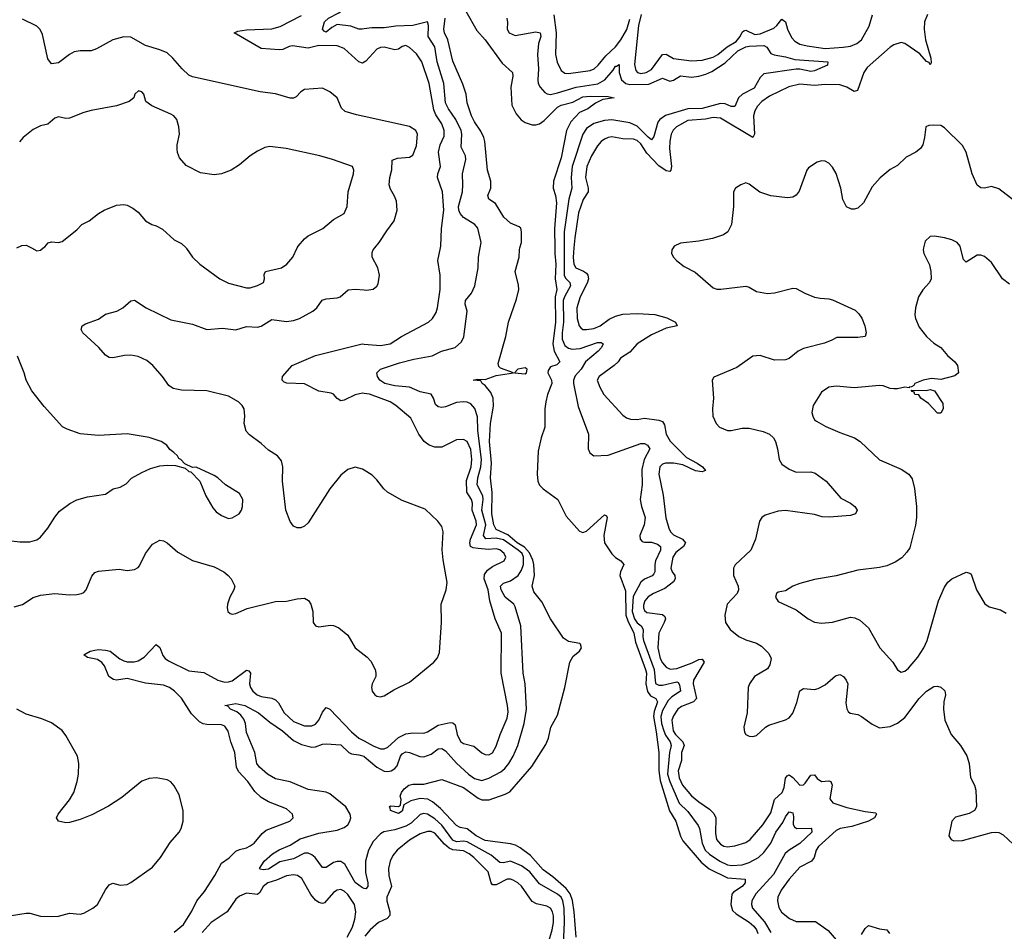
# Model space of a CAD drawing. Header units: inches. Extents: x 1934316 to 2140091, y 524953 to 667329.
# Tile 311 of 384: x 2058095 to 2063540, y 646222 to 651262. Entities that reach past the tile are written whole.
import ezdxf

# ---------------------------------------------------------------- set-up
doc = ezdxf.new("R2010")
doc.units = ezdxf.units.IN
doc.header["$MEASUREMENT"] = 0
for name, color, linetype in [('C0654', 7, 'Continuous'), ('C0655', 7, 'Continuous'), ('C0664', 7, 'Continuous'), ('C0665', 7, 'Continuous')]:
    doc.layers.add(name, color=color, linetype=linetype)

msp = doc.modelspace()

# ---------------------------------------------------------------- linework, layer by layer
at = {"layer": 'C0654', "color": 5}
for points, elevation in [([(2058160.1, 650000), (2058190, 649984.4), (2058210, 649988.8), (2058224.9, 650000)], 340), ([(2059015.9, 650000), (2059018, 649998), (2059051.3, 649950), (2059091, 649910), (2059201, 649830), (2059250, 649805.5), (2059350, 649779.3), (2059370, 649780.5), (2059410, 649792.4), (2059442.7, 649810), (2059449.5, 649830), (2059447.5, 649852.5), (2059454, 649870), (2059542, 649890), (2059572.7, 649910), (2059606, 649950), (2059630.3, 650000)], 340), ([(2060000, 648771.3), (2059990, 648777.4), (2059950, 648788.2), (2059910, 648775.8), (2059870, 648744), (2059810, 648667.8), (2059690, 648480.5), (2059670, 648461.6), (2059650, 648453.3), (2059630, 648453.3), (2059610, 648462.4), (2059590, 648487), (2059565.8, 648550), (2059548.2, 648710), (2059550.8, 648790.8), (2059542.8, 648822.8), (2059520.7, 648850), (2059470, 648881.6), (2059430, 648919), (2059366.4, 648966.4), (2059347.9, 648987.9), (2059336.9, 649030), (2059340.5, 649070), (2059335.6, 649110), (2059326, 649130), (2059305.7, 649150), (2059250, 649180.2), (2059130, 649210.5), (2058990, 649214.8), (2058943.6, 649223.6), (2058920, 649240), (2058884.6, 649290), (2058831.6, 649350), (2058797.3, 649377.3), (2058750, 649399.5), (2058710, 649407.5), (2058674.8, 649405.2), (2058610, 649392), (2058590, 649395.1), (2058570, 649407.8), (2058532.6, 649450), (2058444.2, 649530), (2058434.7, 649550), (2058440.7, 649570), (2058458.6, 649581.4), (2058530, 649605.8), (2058570, 649633.2), (2058631.6, 649650), (2058664.7, 649670), (2058710, 649707.3), (2058730, 649711), (2058794.4, 649670), (2058930, 649603.2), (2059050, 649578.2), (2059130, 649550.2), (2059216.7, 649556.7), (2059290, 649547), (2059350, 649566.7), (2059410, 649562), (2059430, 649568.3), (2059490, 649604.6), (2059570, 649593.6), (2059610, 649599.4), (2059642.4, 649610), (2059716.9, 649650), (2059737.7, 649670), (2059768.2, 649711.8), (2059790, 649718), (2059850, 649723.7), (2059867.8, 649730), (2059911.9, 649768.1), (2059950, 649772.6), (2060000, 649767.8)], 320), ([(2060000, 649196.3), (2059990, 649198), (2059950, 649188), (2059890, 649159), (2059870, 649154.5), (2059850, 649167.6), (2059831.1, 649191.1), (2059817.1, 649197.1), (2059750, 649208), (2059670, 649248.1), (2059572.1, 649252.1), (2059558, 649258), (2059547.3, 649270), (2059547.6, 649290), (2059601.4, 649350), (2059730, 649405.6), (2059989.5, 649469.5), (2060000, 649468.6)], 280), ([(2058050, 648381), (2058095.3, 648375.3), (2058150, 648374.8), (2058190, 648386.8), (2058210, 648401), (2058249.6, 648450.4), (2058288.2, 648511.8), (2058315.8, 648544.2), (2058372.2, 648587.8), (2058410, 648607), (2058470, 648624.9), (2058570, 648638.8), (2058612.1, 648667.9), (2058650, 648678), (2058684.2, 648695.8), (2058713, 648727), (2058770, 648759.1), (2058818.9, 648781.1), (2058870, 648794.8), (2058910, 648798.8), (2058956.9, 648796.9), (2059010, 648782), (2059030, 648764.7), (2059042, 648762), (2059090.9, 648710.9), (2059124.9, 648630), (2059163.4, 648563.4), (2059181.7, 648541.7), (2059210, 648520.7), (2059250, 648504), (2059270, 648507.3), (2059309.2, 648530), (2059321.6, 648550), (2059327.6, 648570), (2059329.5, 648610), (2059310, 648642.7), (2059233.2, 648690), (2059190, 648729.2), (2059170, 648741.2), (2059070, 648788), (2059050, 648786), (2059007.3, 648807.3), (2058986, 648830), (2058975.3, 648835.3), (2058968, 648850), (2058948, 648870), (2058925.6, 648885.6), (2058908, 648910), (2058878, 648930), (2058810, 648952.3), (2058690, 648972.7), (2058530, 648962.7), (2058430, 648972.3), (2058357.5, 648997.5), (2058332, 649012), (2058230, 649124), (2058162.7, 649210), (2058129.7, 649269.7), (2058118.7, 649310), (2058082.5, 649402.5)], 340), ([(2058064.5, 648015.5), (2058110, 648029.1), (2058170, 648068.2), (2058210, 648080.2), (2058290, 648090.2), (2058370, 648082.3), (2058410, 648083.6), (2058437.2, 648090), (2058450, 648095.3), (2058462.6, 648110), (2058493.8, 648186.2), (2058510, 648205.7), (2058530, 648213.4), (2058644.5, 648224.5), (2058690, 648216.3), (2058730, 648221.6), (2058750, 648233), (2058757.2, 648242.8), (2058790, 648310.4), (2058830, 648362), (2058870, 648383.7), (2058890, 648380.3), (2058910, 648370.3), (2058970, 648317.8), (2059050, 648272.8), (2059170, 648238), (2059223, 648210), (2059248.2, 648190), (2059264.4, 648170), (2059283.8, 648130), (2059279.3, 648110), (2059257.1, 648070), (2059244.9, 648030), (2059242.8, 648010), (2059246.8, 647990), (2059258.8, 647978.8), (2059270, 647974.8), (2059290, 647979.1), (2059352.7, 648007.3), (2059510, 648046), (2059570, 648047.9), (2059630, 648060.7), (2059670, 648063.1), (2059691.3, 648051.3), (2059704.6, 648030), (2059715.3, 647990), (2059717.1, 647930), (2059730, 647910.7), (2059750, 647905.3), (2059813.9, 647913.9), (2059830, 647912.3), (2059859.8, 647899.8), (2059910, 647858.7), (2059950, 647789), (2060000, 647750)], 320), ([(2058950, 646216.6), (2059000.5, 646259.5), (2059046.7, 646333.3), (2059074.8, 646390), (2059117.4, 646442.6), (2059173.5, 646530), (2059210, 646598), (2059252.5, 646627.5), (2059290, 646665.6), (2059310, 646674.8), (2059350, 646683.5), (2059370, 646694.5), (2059390.8, 646710), (2059436.6, 646763.4), (2059458.3, 646781.7), (2059589.4, 646830), (2059607.3, 646850), (2059603.6, 646870), (2059570, 646898.3), (2059470, 646937.6), (2059430, 646961), (2059395, 646995), (2059357, 647050), (2059304.6, 647104.6), (2059293.5, 647130), (2059285.2, 647210), (2059263.2, 647270), (2059248.1, 647328.1), (2059230, 647356.2), (2059210, 647363.2), (2059130, 647365.8), (2059110, 647369.4), (2059090, 647379.5), (2059044.6, 647424.6), (2058990, 647510.8), (2058951.6, 647550), (2058923.5, 647570), (2058890, 647582.9), (2058790, 647594.7), (2058690, 647620.4), (2058630.9, 647610.9), (2058614, 647614), (2058587.6, 647630), (2058564.4, 647690), (2058549, 647709), (2058524.7, 647724.7), (2058470, 647736), (2058450, 647750.5), (2058484, 647770), (2058510, 647776.9), (2058530, 647780.3), (2058570, 647777.2), (2058594.9, 647770), (2058648.7, 647728.7), (2058670, 647717.5), (2058690, 647712.2), (2058727.4, 647712.6), (2058750, 647717.9), (2058782.5, 647737.5), (2058850, 647807.1), (2058870, 647792), (2058886.1, 647746.1), (2058899.7, 647730), (2058917.9, 647717.9), (2059030, 647662.6), (2059112.9, 647652.9), (2059190, 647610.5), (2059230, 647600.1), (2059250, 647600.4), (2059270, 647607.6), (2059350, 647666.3), (2059363, 647663), (2059371.1, 647650), (2059366.5, 647590), (2059371.6, 647570), (2059384, 647550), (2059407.9, 647530), (2059430, 647519.4), (2059490, 647511.8), (2059510, 647501), (2059525.7, 647485.7), (2059557.5, 647430), (2059610, 647381.5), (2059670, 647358.4), (2059710, 647358.1), (2059730, 647367.5), (2059750, 647389.3), (2059770, 647434), (2059790, 647459), (2059810, 647449.3), (2059930, 647324.8), (2059970, 647290.7), (2060000, 647274.2)], 280), ([(2058050, 646309), (2058130, 646322.8), (2058150, 646322), (2058210, 646305.5), (2058270, 646303.6), (2058310, 646305.5), (2058370, 646322.8), (2058430, 646317.3), (2058450, 646322.4), (2058498.7, 646350), (2058524.4, 646370), (2058568.6, 646451.4), (2058590, 646479.5), (2058610, 646488.8), (2058650, 646476.5), (2058690, 646481.5), (2058710, 646491.3), (2058830, 646576.9), (2058874, 646630), (2058926.5, 646713.5), (2058976.4, 646770), (2058988.6, 646790), (2058999.3, 646830), (2058999.8, 646890), (2058976.4, 646976.4), (2058950, 647025.6), (2058930, 647047.6), (2058910, 647059.7), (2058848.7, 647071.3), (2058810, 647066), (2058770, 647051.3), (2058659.1, 646960.9), (2058586.6, 646913.4), (2058494, 646866), (2058430, 646840.4), (2058370, 646823.5), (2058350, 646822), (2058309, 646830), (2058298, 646850), (2058307.6, 646870), (2058370, 646948.4), (2058394.5, 646990), (2058413.1, 647050), (2058420.3, 647090), (2058422.4, 647150), (2058414, 647190), (2058350, 647305.1), (2058330, 647331.5), (2058270, 647374.7), (2058216.4, 647396.4), (2058130, 647422.7), (2058079.6, 647450)], 320), ([(2060000, 646458.8), (2059990, 646461.6), (2059950, 646491.1), (2059892.4, 646592.4), (2059870, 646608.6), (2059850, 646608.7), (2059830, 646601.6), (2059790, 646574.2), (2059770, 646574.8), (2059728.3, 646630), (2059710, 646645.4), (2059690, 646654.3), (2059670, 646654.3), (2059610, 646622.3), (2059534, 646606), (2059470, 646565.3), (2059441.5, 646561.5), (2059424.8, 646564.8), (2059420.5, 646570), (2059446, 646610), (2059493.1, 646650), (2059530, 646672.5), (2059590, 646697.7), (2059645.9, 646734.1), (2059750, 646764.1), (2059850, 646780.5), (2059890, 646796.3), (2059909.3, 646810.7), (2059921.4, 646830), (2059926, 646850), (2059923.4, 646870), (2059898.3, 646910), (2059810, 646982), (2059790, 646990.8), (2059690, 647006.8), (2059590, 647048.3), (2059510, 647065), (2059465.4, 647090), (2059421.6, 647130), (2059406.6, 647150), (2059395.9, 647210), (2059350, 647320.7), (2059344.2, 647370), (2059335.1, 647395.1), (2059317.9, 647417.8), (2059295.9, 647435.9), (2059261.6, 647450), (2059246, 647466), (2059229.6, 647470.4), (2059290, 647482.4), (2059340.3, 647470), (2059416.1, 647430), (2059478.1, 647378.1), (2059548.8, 647330), (2059610, 647276.2), (2059654.1, 647254.1), (2059710, 647240.6), (2059730, 647242), (2059770, 647256.6), (2059790, 647259), (2059870, 647253.7), (2059915.5, 647210), (2059930, 647202.9), (2059970, 647198.5), (2059998.2, 647190), (2060000, 647188.5)], 260), ([(2059906.2, 646190), (2059935, 646245), (2059949.2, 646289.2), (2059954.3, 646330), (2059945.6, 646370), (2059910, 646425), (2059890, 646443.8), (2059870, 646452.5), (2059850, 646448.8), (2059830, 646436.5), (2059779.7, 646380.3), (2059770, 646375.3), (2059750, 646381), (2059730, 646394.7), (2059705, 646425), (2059654.5, 646514.5), (2059630.4, 646530.4), (2059610, 646533.9), (2059570, 646529.2), (2059515.9, 646504.1), (2059467.1, 646490), (2059441.5, 646470), (2059422.7, 646437.3), (2059410, 646425.3), (2059350, 646433), (2059310, 646416.1), (2059290, 646399.8), (2059243.1, 646330), (2059154.3, 646270), (2059104.6, 646215.4)], 280)]:
    msp.add_lwpolyline(points, dxfattribs=dict(at, elevation=elevation))
at = {"layer": 'C0655', "color": 5}
for points, elevation in [([(2060000, 651211.4), (2059989.8, 651209.8), (2059969.8, 651209.8), (2059926.4, 651226.4), (2059850, 651235), (2059820.3, 651219.7), (2059790, 651193.6), (2059778.4, 651198.4), (2059769.6, 651210), (2059781, 651250), (2059802.4, 651270), (2059860.3, 651299.7), (2059900.8, 651330), (2059930, 651345.4), (2060000, 651369.3)], 260), ([(2060000, 650727.2), (2059956.7, 650736.6), (2059895.4, 650755.4), (2059873.7, 650773.7), (2059849.8, 650830), (2059810, 650863.1), (2059770, 650882.8), (2059670, 650875.4), (2059650, 650862.7), (2059623.8, 650836.2), (2059610, 650828.7), (2059590, 650828.8), (2059510, 650852.7), (2059424, 650864), (2059050, 650946), (2059030, 650955.8), (2058993, 650990), (2058942.2, 651050), (2058910, 651078.4), (2058870, 651096.2), (2058790, 651120.3), (2058710, 651164.7), (2058670, 651167.4), (2058610, 651150.6), (2058519.1, 651100.9), (2058490, 651090.8), (2058430, 651090.8), (2058396.3, 651083.7), (2058369.4, 651070.6), (2058310, 651024.2), (2058270, 651018.4), (2058250, 651046.6), (2058220.2, 651180.2), (2058207.1, 651207.1), (2058190, 651226.9), (2058110, 651265.2)], 320), ([(2060000, 651027.4), (2059990, 651022.3), (2059970, 651029.1), (2059890, 651102.9), (2059850, 651117.6), (2059750, 651119.2), (2059690, 651105.6), (2059602.7, 651117.3), (2059585.1, 651114.9), (2059550, 651097.5), (2059530, 651095.3), (2059430, 651103.7), (2059280.9, 651190), (2059301.5, 651198.5), (2059350, 651205.7), (2059490, 651211.8), (2059535.6, 651224.4), (2059653.9, 651286.1)], 280), ([(2059630.3, 650000), (2059635.1, 650010), (2059669.6, 650050.3), (2059690, 650066.8), (2059772.1, 650107.9), (2059830, 650158), (2059889.1, 650190.9), (2059905.2, 650230), (2059911.8, 650310), (2059940.7, 650410), (2059942.9, 650430), (2059935.6, 650450), (2059825.1, 650490), (2059755.1, 650510), (2059568.7, 650550), (2059479, 650561), (2059450, 650556.2), (2059410, 650534.5), (2059370, 650509.5), (2059310, 650459.5), (2059264.7, 650430), (2059210, 650409.6), (2059170, 650404.5), (2059095.1, 650415.1), (2059016.2, 650456.2), (2058978.9, 650498.9), (2058967.8, 650527.8), (2058966, 650546), (2058966.3, 650570), (2058978.9, 650630), (2058975.1, 650670), (2058964.7, 650710), (2058946.9, 650730), (2058930, 650739.8), (2058826, 650786), (2058792, 650810), (2058781.2, 650850), (2058770, 650864), (2058752, 650868), (2058732, 650850), (2058726, 650830), (2058701, 650810), (2058630, 650785.1), (2058490, 650760.5), (2058450, 650749.6), (2058370, 650717.4), (2058350, 650715.1), (2058310, 650725.6), (2058290, 650718.4), (2058250, 650684.5), (2058210, 650676.2), (2058170, 650655.1), (2058114, 650610), (2058093.3, 650586.7)], 340), ([(2058224.9, 650000), (2058233.5, 650006.5), (2058251.9, 650028.1), (2058270, 650034), (2058309.3, 650030.7), (2058330, 650036), (2058410, 650101), (2058439, 650130), (2058479, 650150), (2058530, 650190.8), (2058562, 650210), (2058630, 650237.3), (2058670, 650241), (2058690, 650236), (2058719.8, 650219.8), (2058750, 650198), (2058791.3, 650150), (2058824.7, 650130), (2058850, 650123), (2058884.9, 650104.9), (2058950, 650044.7), (2058990, 650024.7), (2059015.9, 650000)], 340), ([(2058079.5, 650000), (2058106.5, 650013.5), (2058130, 650015.8), (2058160.1, 650000)], 340)]:
    msp.add_lwpolyline(points, dxfattribs=dict(at, elevation=elevation))
at = {"layer": 'C0664', "color": 5}
for points, elevation in [([(2060000, 649767.8), (2060013.5, 649766.5), (2060050, 649773.1), (2060070, 649788.5), (2060077.7, 649802.3), (2060084.8, 649850), (2060075.4, 649890), (2060045, 649950), (2060044.8, 649975.2), (2060049.9, 649990.1), (2060058.2, 650000)], 320), ([(2060000, 649468.6), (2060090, 649460.9), (2060144.2, 649470), (2060206.6, 649510), (2060355.6, 649590), (2060377.7, 649610), (2060397.3, 649642.7), (2060406, 649670), (2060420.3, 649770), (2060420.4, 649850), (2060407.7, 649930), (2060421.5, 650000)], 280), ([(2060000, 647188.5), (2060070, 647130.1), (2060110, 647107.7), (2060130, 647105.3), (2060150, 647109.5), (2060170, 647121.4), (2060182.4, 647137.6), (2060200.2, 647190), (2060210, 647203), (2060230, 647213.5), (2060250, 647211.2), (2060308, 647188), (2060330, 647186.6), (2060370, 647200.7), (2060410, 647230.1), (2060430, 647231.8), (2060450, 647219.4), (2060510, 647152.1), (2060576.3, 647090), (2060610, 647066.7), (2060650, 647056.6), (2060690, 647069.5), (2060756.3, 647103.7), (2060778, 647122), (2060799.9, 647150), (2060823.2, 647190), (2060849.3, 647250), (2060884.8, 647370), (2060898, 647450), (2060891.3, 647590), (2060878.9, 647650), (2060865.7, 647910), (2060835.5, 648015.5), (2060827.4, 648030), (2060780.2, 648070), (2060758.2, 648110), (2060754.5, 648130), (2060770, 648147.6), (2060810, 648159.3), (2060851.6, 648188.4), (2060870, 648219.3), (2060880.4, 648250), (2060881.4, 648290), (2060872.9, 648310), (2060851.7, 648330), (2060770, 648386.6), (2060730, 648395.4), (2060672.4, 648392.4), (2060659.9, 648410), (2060672.5, 648470), (2060651.2, 648550), (2060658.6, 648610), (2060656.9, 648630), (2060625.8, 648690), (2060628.7, 648730), (2060645.6, 648790), (2060649, 648830), (2060628.9, 648991.1), (2060626.2, 649066.2), (2060612.3, 649112.3), (2060590, 649138.9), (2060570, 649147.5), (2060550, 649149.9), (2060510, 649146.3), (2060450, 649121.1), (2060430, 649118.2), (2060410, 649121.7), (2060394.9, 649134.9), (2060384.1, 649170), (2060371.1, 649191.1), (2060310, 649204), (2060250.8, 649230.8), (2060170, 649237.3), (2060114.7, 649250), (2060087.3, 649270), (2060074.4, 649290), (2060069.6, 649310), (2060089.5, 649330), (2060195.3, 649364.7), (2060274.6, 649385.4), (2060376.4, 649403.6), (2060427.3, 649430), (2060502.9, 649450), (2060538.2, 649481.8), (2060552.1, 649507.9), (2060569.8, 649650), (2060559.1, 649690), (2060560.7, 649710), (2060594, 649750), (2060611.8, 649790), (2060630.8, 649890), (2060631.9, 649950), (2060641.6, 650000)], 260), ([(2061172, 646190), (2061161.7, 646330), (2061153, 646393), (2061139.8, 646430), (2061117.9, 646457.9), (2061044, 646524), (2060990, 646561.1), (2060920.4, 646640.4), (2060863.6, 646683.6), (2060837.5, 646697.5), (2060810, 646705.8), (2060670, 646724.8), (2060619, 646750), (2060570, 646789.1), (2060530, 646796.8), (2060510, 646806.8), (2060421.6, 646901.6), (2060378.4, 646938.4), (2060353, 646953), (2060310, 646956.5), (2060257.5, 646942.5), (2060219.6, 646920.4), (2060210, 646886), (2060190, 646873.2), (2060146, 646890), (2060144, 646904), (2060138, 646910), (2060145.2, 646914.8), (2060190, 646911.3), (2060200.4, 646919.6), (2060204, 646950), (2060199.3, 646970), (2060207, 646990), (2060221.6, 647010), (2060247.6, 647030), (2060270, 647036), (2060330, 647034.7), (2060430, 647062.2), (2060550, 647016.5), (2060630, 646957.2), (2060650, 646948.1), (2060691.7, 646948.4), (2060780.6, 646979.4), (2060806.1, 646993.9), (2060926.6, 647133.4), (2061004.8, 647255.2), (2061019.3, 647290), (2061032.2, 647350), (2061070, 647417.3), (2061109.8, 647570), (2061138, 647710), (2061155.9, 647744.1), (2061190, 647771), (2061202.7, 647790), (2061197.2, 647810), (2061192.7, 647812.7), (2061130, 647825.1), (2061102.7, 647842.7), (2061029.8, 647950), (2060982.7, 648042.7), (2060938.8, 648098.8), (2060929.8, 648129.8), (2060941.3, 648190), (2060938.4, 648250), (2060933.6, 648273.6), (2060915.1, 648315.1), (2060886.7, 648346.7), (2060845.5, 648370), (2060794.8, 648414.8), (2060730, 648443.8), (2060718, 648470), (2060705.8, 648530), (2060708.5, 648648.5), (2060698.4, 648730), (2060703.4, 648810), (2060692.5, 648930), (2060698.1, 649030), (2060714.8, 649125.2), (2060713.9, 649170), (2060700.6, 649200.6), (2060670, 649238.9), (2060652, 649250), (2060644.7, 649264.7), (2060602, 649270), (2060625.4, 649274.6), (2060670, 649273.7), (2060730, 649294.4), (2060826, 649310), (2060754.7, 649334.7), (2060744.2, 649344.2), (2060741.7, 649361.7), (2060783.5, 649510), (2060797.7, 649590), (2060842.3, 649717.7), (2060854.8, 649770), (2060854.3, 649794.3), (2060835.8, 649870), (2060858, 649950), (2060858.9, 649990), (2060861.6, 650000)], 240), ([(2061054.2, 650000), (2061054.4, 649970), (2061060.1, 649910), (2061055.6, 649830), (2061066.2, 649770), (2061056.1, 649730), (2061058, 649590), (2061043.5, 649470), (2061051.3, 649430), (2061082, 649370), (2061066.1, 649353.9), (2061030, 649342.5), (2061017.2, 649322.8), (2061015.3, 649310), (2061035.3, 649270), (2061038.5, 649250), (2061014.6, 649190), (2061004, 649150), (2060998.8, 649110), (2060999.8, 649010), (2060979.6, 648950), (2060962.9, 648877.1), (2060956.1, 648750), (2060961.3, 648710), (2060970, 648689), (2060990, 648667.6), (2061070.2, 648610.2), (2061116.4, 648516.4), (2061190, 648435.2), (2061210, 648427.2), (2061230, 648433.5), (2061330, 648525.5), (2061339.5, 648519.5), (2061343.8, 648510), (2061325, 648410), (2061329.4, 648370), (2061370, 648309.3), (2061390, 648288.6), (2061420.3, 648270), (2061436.2, 648250), (2061417.8, 648210), (2061414.6, 648190), (2061445.1, 648105.1), (2061446.7, 647970), (2061457.6, 647937.7), (2061491, 647871), (2061500.7, 647820.7), (2061556, 647670), (2061561.2, 647650), (2061558.6, 647590), (2061567.3, 647547.3), (2061584.2, 647524.2), (2061612.8, 647510), (2061622.6, 647490), (2061603.6, 647436.4), (2061599.5, 647410), (2061615.3, 647324.7), (2061629.2, 647210), (2061629.5, 647110.5), (2061636.6, 647056.6), (2061688.5, 646888.5), (2061723.6, 646830), (2061748.7, 646748.7), (2061762.3, 646722.3), (2061863.8, 646603.8), (2061908.1, 646568.1), (2062010, 646518), (2062108, 646510), (2062106.8, 646490), (2062090.7, 646470), (2062042.3, 646437.7), (2062033.2, 646426.8), (2062028.5, 646370), (2062037.5, 646337.5), (2062057.7, 646317.7), (2062130, 646272.5), (2062155.3, 646250), (2062170.1, 646230), (2062177.5, 646210)], 240), ([(2061105.8, 650000), (2061106.3, 649850), (2061112.9, 649832.9), (2061136.8, 649810), (2061141.8, 649790), (2061107.1, 649730), (2061101.3, 649710), (2061103.3, 649590), (2061095.2, 649530), (2061095.6, 649495.6), (2061110, 649460.5), (2061130, 649446.2), (2061150, 649441.1), (2061194.9, 649445.1), (2061290, 649478.2), (2061310, 649478.2), (2061321.3, 649470), (2061313, 649450), (2061294.2, 649430), (2061225, 649370), (2061199.3, 649330), (2061166.1, 649293.9), (2061156.8, 649270), (2061156.8, 649250), (2061183.9, 649123.9), (2061240.4, 648970), (2061239.5, 648890), (2061247.2, 648867.2), (2061270.3, 648850.3), (2061350, 648853.6), (2061530, 648918.9), (2061550, 648918.4), (2061566.7, 648910), (2061579.7, 648890), (2061548.9, 648831.1), (2061535.7, 648775.7), (2061537.5, 648690), (2061527.2, 648610), (2061534, 648570), (2061554, 648510), (2061548.4, 648470), (2061524.4, 648410), (2061526, 648390), (2061538, 648378), (2061550, 648374), (2061590, 648372.9), (2061622.6, 648362.6), (2061638.6, 648350), (2061638.7, 648330), (2061611.1, 648270), (2061606.7, 648250), (2061608.1, 648210), (2061601.9, 648198.1), (2061592.7, 648187.3), (2061550, 648168.2), (2061530, 648152.1), (2061487, 648073), (2061481.4, 647990), (2061494.6, 647950), (2061510, 647928.1), (2061531.8, 647910), (2061543.5, 647890), (2061540.8, 647850), (2061544.9, 647830), (2061603.1, 647670), (2061611.8, 647591.8), (2061630, 647582.3), (2061650, 647583.2), (2061730, 647601.3), (2061737.3, 647597.3), (2061744.3, 647584.3), (2061749.5, 647550), (2061701.7, 647518.4), (2061682, 647498), (2061650, 647443.6), (2061639.9, 647410), (2061645, 647370), (2061657.9, 647330), (2061666.9, 647306.9), (2061691.5, 647270), (2061697.8, 647250), (2061689, 647210), (2061678, 647090), (2061689.7, 647049.7), (2061743, 646930), (2061790, 646884.1), (2061847.5, 646807.5), (2061855, 646790), (2061869.1, 646710), (2061885.9, 646670), (2061910, 646647.9), (2061967.6, 646610), (2062010, 646590.1), (2062033.9, 646586.1), (2062090, 646590.1), (2062130, 646601.8), (2062180.5, 646630), (2062210, 646657.9), (2062248.6, 646710), (2062276.2, 646770), (2062316.1, 646823.9), (2062330, 646855.2), (2062350, 646883.1), (2062370, 646877.6), (2062374.4, 646854.4), (2062372.8, 646812.8), (2062380, 646800), (2062390.8, 646790.8), (2062471.3, 646791.3), (2062474.9, 646790), (2062476.1, 646770), (2062410, 646707.7), (2062350, 646671.4), (2062328.7, 646651.3), (2062263.6, 646536.4), (2062166.7, 646430), (2062144.7, 646390), (2062143.1, 646370), (2062148.5, 646350), (2062214.6, 646274.6), (2062250, 646215.3)], 260), ([(2061159.7, 650000), (2061155.2, 649950), (2061159.6, 649910), (2061170, 649889.5), (2061212.6, 649872.6), (2061230, 649860.9), (2061236.9, 649850), (2061240.1, 649830), (2061234, 649806), (2061193.9, 649730), (2061176.9, 649670), (2061177.5, 649610), (2061189.4, 649570), (2061198.7, 649558.7), (2061210, 649550.2), (2061229, 649549), (2061270, 649555.1), (2061305.7, 649570), (2061354.1, 649605.9), (2061390, 649623.8), (2061430, 649633.9), (2061510, 649638), (2061607.9, 649632.1), (2061674, 649614), (2061722.4, 649590), (2061731.8, 649570), (2061670, 649557.3), (2061590, 649520.4), (2061509.3, 649470.7), (2061470, 649423.9), (2061417.4, 649390), (2061405, 649370), (2061382.5, 649350), (2061299.8, 649290), (2061288.4, 649270), (2061302.9, 649230), (2061325.2, 649190), (2061430, 649075.5), (2061450, 649061.1), (2061473.7, 649053.7), (2061510, 649052.4), (2061550, 649058.2), (2061630, 649048.8), (2061650, 649040.2), (2061661.3, 649021.3), (2061670.6, 648970), (2061692.3, 648932.3), (2061782.1, 648842.1), (2061842.3, 648810), (2061871, 648790), (2061887, 648770), (2061870, 648762.4), (2061832.9, 648767.1), (2061761.6, 648801.6), (2061710.6, 648810.6), (2061666.4, 648810), (2061650, 648803.9), (2061634.3, 648790), (2061630.1, 648749.9), (2061653.3, 648633.3), (2061668.9, 648508.9), (2061684.2, 648450), (2061694.4, 648430), (2061710, 648414.4), (2061760.2, 648390), (2061777.6, 648370), (2061765.2, 648350), (2061722.9, 648317.1), (2061707.1, 648290), (2061696.3, 648230), (2061703.6, 648210), (2061718.9, 648190), (2061719.5, 648170), (2061710, 648154.6), (2061662.8, 648117.2), (2061600.9, 648090), (2061570, 648070.6), (2061552.7, 648050), (2061545.1, 648025.1), (2061544.4, 648010), (2061550, 647994.9), (2061564.1, 647984.1), (2061650, 647973.4), (2061663, 647963), (2061666.6, 647950), (2061659.8, 647930), (2061629, 647870), (2061623.3, 647790), (2061637.7, 647730), (2061650, 647706.3), (2061670, 647682.1), (2061692.2, 647672.2), (2061730, 647674.9), (2061814.2, 647705.8), (2061850, 647724.1), (2061866.9, 647726.9), (2061870, 647726.7), (2061881.3, 647710), (2061821.2, 647610), (2061820.1, 647590), (2061838.5, 647510), (2061821.8, 647490), (2061755.6, 647464.4), (2061735.5, 647450), (2061710, 647413.8), (2061702.4, 647390), (2061709.8, 647330), (2061722.5, 647310), (2061762.7, 647270), (2061769.3, 647250), (2061755.9, 647210), (2061754.3, 647165.7), (2061735.8, 647110), (2061741.4, 647070), (2061760.5, 647030), (2061810, 646970.1), (2061850, 646937), (2061910, 646897.6), (2061934.2, 646874.2), (2061944.5, 646850), (2061943.9, 646763.9), (2061948.9, 646730), (2061970, 646704.1), (2061990, 646692.9), (2062010, 646688.9), (2062050, 646694.1), (2062110, 646712.6), (2062134.8, 646730), (2062204.5, 646810), (2062250, 646877.7), (2062269.9, 646950.1), (2062312.4, 646990), (2062323.4, 647016.6), (2062330.5, 647069.5), (2062339.3, 647080.7), (2062350, 647087), (2062370, 647073.1), (2062410, 647030.1), (2062430, 647032.3), (2062439.2, 647040.8), (2062470, 647086), (2062490, 647087.2), (2062506, 647066), (2062530, 647051.1), (2062570, 647054.7), (2062581.6, 647050), (2062588.4, 647030), (2062574.6, 646954.6), (2062591.5, 646931.5), (2062670, 646905.7), (2062770, 646883.8), (2062830, 646877.1), (2062834.3, 646870), (2062822.8, 646850), (2062788.5, 646830), (2062697.7, 646802.3), (2062632.4, 646790), (2062610, 646778.6), (2062513.4, 646690), (2062499.3, 646670), (2062488, 646630), (2062474.7, 646610), (2062410, 646577.4), (2062350, 646509.8), (2062306.6, 646450), (2062288.6, 646410), (2062285.8, 646390), (2062292.9, 646352.9), (2062308.1, 646328.1), (2062352, 646292), (2062390, 646276.3), (2062496.3, 646276.3), (2062565.9, 646225.9), (2062610, 646175.3)], 280), ([(2061708.4, 650000), (2061702, 649990), (2061700.5, 649970), (2061710.5, 649950), (2061728, 649930), (2061770, 649897), (2061830, 649866.5), (2061930, 649778.9), (2061950, 649772.6), (2061972.3, 649772.3), (2062110, 649789.2), (2062130, 649784.2), (2062170, 649759.1), (2062230, 649748), (2062270, 649752.9), (2062370, 649777.8), (2062390, 649775.6), (2062437.3, 649750), (2062490, 649728.9), (2062521.8, 649721.8), (2062570, 649719.6), (2062590, 649713.1), (2062715.8, 649655.8), (2062736.3, 649636.3), (2062752.5, 649612.5), (2062768.5, 649570), (2062776, 649530), (2062770, 649509.7), (2062730, 649504.7), (2062614.4, 649505.6), (2062587.3, 649490), (2062545.5, 649474.5), (2062430, 649445), (2062399.5, 649430), (2062351, 649389), (2062330, 649382), (2062270, 649379.7), (2062190, 649404.7), (2062150, 649402.6), (2062060.3, 649339.7), (2061933.7, 649286.3), (2061924, 649270), (2061932.9, 649170), (2061926.5, 649110), (2061928.9, 649070), (2061946.7, 649030), (2061966, 649010), (2062010.3, 648990.3), (2062030.4, 648990.4), (2062090, 649004.4), (2062130, 649003.2), (2062205.9, 648985.9), (2062242.4, 648970), (2062263.6, 648950), (2062275.2, 648930), (2062286.4, 648890), (2062294.3, 648830), (2062310, 648804.6), (2062350, 648776.9), (2062390, 648761.3), (2062470, 648762), (2062494.5, 648754.5), (2062554.4, 648710), (2062636.1, 648616.1), (2062690, 648588.9), (2062714.4, 648570), (2062726, 648550), (2062717.3, 648530), (2062690, 648520.3), (2062571, 648511), (2062533.5, 648513.5), (2062490, 648525.7), (2062330, 648548.9), (2062290, 648544.1), (2062217.1, 648522.9), (2062198.7, 648510), (2062187.2, 648490), (2062164.1, 648390), (2062137.8, 648330), (2062051.3, 648248.7), (2062043.1, 648230), (2062043.2, 648190), (2062069.1, 648130), (2062071.1, 648110), (2062063.2, 648090), (2062006.7, 648030), (2061994, 647970), (2061999.2, 647930), (2062024.4, 647890), (2062071.4, 647851.4), (2062110, 647833.8), (2062170, 647815.9), (2062198.1, 647798.1), (2062237.9, 647757.9), (2062250.2, 647730), (2062244.4, 647695.6), (2062230, 647672.6), (2062159.3, 647630), (2062130.3, 647589.7), (2062124.2, 647570), (2062117.8, 647430), (2062099.3, 647350), (2062103.4, 647323.4), (2062110.6, 647310.6), (2062130, 647300.7), (2062150, 647299.1), (2062170, 647304.9), (2062219.5, 647350), (2062238.4, 647361.6), (2062330, 647390.3), (2062350, 647403.1), (2062370, 647428), (2062393.2, 647486.8), (2062410, 647551.7), (2062430, 647564.9), (2062490, 647559.7), (2062510, 647563.5), (2062550, 647585), (2062606.2, 647633.8), (2062630, 647642.6), (2062650.7, 647630.7), (2062666.5, 647610), (2062674.8, 647590), (2062664.7, 647484.7), (2062670, 647451.3), (2062677.5, 647437.5), (2062688.6, 647428.6), (2062730, 647420.3), (2062750, 647410.3), (2062810, 647367.4), (2062850, 647347.7), (2062910, 647354), (2062950, 647372.7), (2062990, 647403.2), (2063070.3, 647509.7), (2063110, 647549.4), (2063150, 647576.1), (2063170, 647577.9), (2063190, 647571.5), (2063211, 647551), (2063215.6, 647530), (2063206.6, 647490), (2063203.7, 647450), (2063211, 647390), (2063246, 647310), (2063299, 647250), (2063332.9, 647192.9), (2063346.5, 647150), (2063353.2, 647073.2), (2063376, 647030), (2063382.2, 647002.2), (2063386, 646910), (2063375.3, 646890), (2063346.1, 646873.9), (2063270, 646853.6), (2063250.4, 646830), (2063234, 646750), (2063246, 646730), (2063261.6, 646721.6), (2063310, 646723.1), (2063470, 646768.9), (2063490, 646770.3), (2063510, 646768.5), (2063534.8, 646754.8), (2063590, 646704)], 320), ([(2063093.4, 650000), (2063091, 649990), (2063096, 649970), (2063127.1, 649907.1), (2063134.8, 649870), (2063136, 649830), (2063126, 649810), (2063090, 649769), (2063066, 649730), (2063048.5, 649670), (2063044.9, 649630), (2063048.4, 649610), (2063070, 649562.8), (2063110.7, 649510), (2063150, 649474), (2063190, 649450.7), (2063225.6, 649405.6), (2063266, 649370), (2063281.6, 649350), (2063287.3, 649310), (2063266.6, 649293.4), (2063190, 649272.7), (2063138, 649278), (2063091, 649270), (2063046, 649250), (2063039.8, 649240.2), (2063028, 649232), (2063014, 649230), (2063014, 649226), (2062991.1, 649231.1), (2062950, 649221.1), (2062930, 649221), (2062910, 649223.5), (2062870, 649238.3), (2062850, 649239.7), (2062710, 649226), (2062610, 649236.9), (2062570, 649231.3), (2062530, 649202.7), (2062483, 649130), (2062476.3, 649090), (2062480.5, 649070), (2062490.4, 649050.4), (2062501.7, 649041.7), (2062553.3, 649013.3), (2062630, 648979.5), (2062711.1, 648951.1), (2062743.1, 648930), (2062849.3, 648829.3), (2062970, 648776.5), (2063011.8, 648750), (2063030, 648724), (2063044, 648670), (2063054.4, 648570), (2063054.9, 648510), (2063050, 648468), (2063017.1, 648342.9), (2063002, 648318), (2062974, 648286), (2062937.2, 648262.8), (2062890, 648243), (2062850, 648233.3), (2062730, 648219.5), (2062610, 648187.6), (2062490, 648167.3), (2062410, 648144.5), (2062371.3, 648130), (2062330, 648105.2), (2062290, 648097.2), (2062281, 648090), (2062274.8, 648070), (2062290, 648044.9), (2062390, 647999.1), (2062456, 647950), (2062490, 647930.7), (2062530, 647924.9), (2062590, 647930.5), (2062690, 647958.9), (2062714.5, 647954.5), (2062742, 647942), (2062790, 647899.1), (2062852, 647790), (2062923.8, 647710), (2062950, 647666.8), (2062970, 647654), (2062990, 647660.7), (2063010, 647677.3), (2063062.6, 647737.4), (2063096, 647790), (2063112.9, 647830), (2063176.4, 648050), (2063210, 648124), (2063228, 648152), (2063250, 648170.8), (2063330, 648206.8), (2063350, 648202.8), (2063356.7, 648196.7), (2063386, 648110), (2063432.4, 648032.4), (2063456.1, 648016.1), (2063518.7, 647998.7), (2063550, 647980.4)], 340), ([(2063570, 649799.7), (2063529.8, 649829.8), (2063470, 649919.3), (2063430, 649952.7), (2063410, 649960.9), (2063390, 649959.5), (2063330, 649921.2), (2063315.5, 649935.5), (2063298.9, 650000)], 340), ([(2060000, 647274.2), (2060050, 647246.8), (2060090, 647230.1), (2060110, 647230.1), (2060130, 647239.5), (2060190, 647293.3), (2060230, 647313.5), (2060270, 647319.6), (2060330, 647318.2), (2060350, 647324.6), (2060410, 647361.7), (2060475.7, 647375.7), (2060490, 647374.6), (2060503.1, 647363.1), (2060514.6, 647310), (2060532.2, 647272.2), (2060550, 647260.2), (2060606.3, 647246.3), (2060650, 647208.9), (2060670, 647199), (2060690, 647198), (2060710, 647209.1), (2060730, 647244.9), (2060751.7, 647310), (2060790, 647400.3), (2060795.8, 647435.8), (2060793.1, 647470), (2060758.1, 647650), (2060759.6, 647870), (2060724.1, 647950), (2060695.3, 648050), (2060685.1, 648110), (2060663.8, 648170), (2060666.1, 648193.9), (2060681.3, 648218.7), (2060710, 648239.2), (2060774, 648270), (2060782.7, 648290), (2060773.5, 648310), (2060750, 648331), (2060730, 648336), (2060687, 648333), (2060630, 648337.8), (2060602.4, 648342.4), (2060587.7, 648350), (2060583.5, 648370), (2060588.4, 648390), (2060621, 648470), (2060618.6, 648490), (2060597.5, 648550), (2060599, 648590), (2060593.9, 648610), (2060568, 648650), (2060566, 648714), (2060591.2, 648790), (2060595.9, 648830), (2060590, 648885.6), (2060570, 648929.8), (2060550, 648940.3), (2060510, 648938.7), (2060430, 648898.9), (2060390, 648898.4), (2060359.6, 648910), (2060331.3, 648930), (2060301.7, 648970), (2060258.8, 649058.8), (2060175.1, 649130), (2060144, 649150), (2060030, 649191.4), (2060000, 649196.3)], 280), ([(2060000, 647750), (2060016.9, 647736.9), (2060036.2, 647716.2), (2060060.2, 647670), (2060065, 647650), (2060064.4, 647630), (2060044, 647590), (2060039.6, 647570), (2060044, 647550), (2060058.4, 647530), (2060070, 647521.7), (2060090, 647518), (2060110, 647523.6), (2060163.8, 647556.2), (2060250, 647599.1), (2060385.1, 647710), (2060405.4, 647734.6), (2060416.6, 647763.4), (2060427.2, 647930), (2060425.4, 648030), (2060453, 648110), (2060458.7, 648150), (2060436.4, 648276.4), (2060431.2, 648331.2), (2060437.7, 648430), (2060430, 648459.5), (2060408, 648490), (2060336.7, 648556.6), (2060210, 648604.4), (2060129.4, 648649.4), (2060108.3, 648668.3), (2060070, 648718.9), (2060044.4, 648744.4), (2060000, 648771.3)], 320), ([(2061102.7, 646150), (2061107.9, 646270), (2061106.6, 646350), (2061099.6, 646390), (2061089.1, 646410), (2061070, 646428), (2060970, 646485.2), (2060915.9, 646550), (2060870, 646584.3), (2060810, 646608.9), (2060770, 646601.1), (2060750, 646603.2), (2060703.2, 646643.2), (2060570, 646715.9), (2060550, 646720.5), (2060510, 646716.7), (2060490, 646725.1), (2060430, 646809.2), (2060390, 646843.2), (2060350, 646868.7), (2060330, 646873.8), (2060310, 646867.8), (2060259.3, 646820.7), (2060230, 646803.1), (2060170, 646782.4), (2060108.9, 646771.1), (2060090, 646760.2), (2060050, 646718.1), (2060023.4, 646670), (2060007.9, 646610), (2060007.4, 646547.4), (2060020.5, 646490), (2060020.2, 646470), (2060010, 646456), (2060000, 646458.8)], 260), ([(2061019.7, 646160.3), (2061040.6, 646230), (2061047.2, 646270), (2061047.1, 646307.1), (2061042, 646330), (2061030.6, 646350), (2061010, 646360.9), (2060953.8, 646373.8), (2060930, 646387.4), (2060870.9, 646470.9), (2060850.3, 646490.3), (2060824.9, 646504.9), (2060810, 646510.4), (2060790, 646509.9), (2060730, 646479.7), (2060710, 646478.4), (2060701.9, 646490), (2060685.1, 646550), (2060606.1, 646630), (2060581, 646650), (2060550, 646666.3), (2060490, 646673.2), (2060470, 646681.3), (2060443.6, 646703.6), (2060390, 646764), (2060370, 646773.1), (2060350, 646774.6), (2060310, 646760.9), (2060250, 646726.3), (2060183.2, 646670), (2060158.6, 646641.4), (2060144, 646610), (2060134.6, 646570), (2060136.3, 646530), (2060150.8, 646470), (2060125, 646410), (2060125, 646390), (2060142.8, 646330), (2060141.6, 646310), (2060127.1, 646292.9), (2060079.3, 646270), (2060032.3, 646230), (2060004.4, 646195.6)], 280), ([(2062750, 646203.7), (2062770, 646237), (2062790, 646254.6), (2062850, 646236.2), (2062890, 646230.2), (2062905.3, 646210)], 280)]:
    msp.add_lwpolyline(points, dxfattribs=dict(at, elevation=elevation))
for points, elevation in [([(2060890, 649337.8), (2060850.6, 649330), (2060831.3, 649310), (2060890, 649305), (2060898.5, 649310), (2060902, 649330)], 240), ([(2063170, 649086), (2063120.4, 649140.4), (2063078, 649170), (2063068, 649188), (2063046, 649190), (2063042, 649202), (2063030, 649206), (2063026, 649214), (2063108.4, 649211.6), (2063130, 649218), (2063154, 649210), (2063199.6, 649139.6), (2063202, 649110), (2063190, 649086)], 340)]:
    msp.add_lwpolyline(points, close=True, dxfattribs=dict(at, elevation=elevation))
at = {"layer": 'C0665', "color": 5}
for points, elevation in [([(2060562.5, 651310), (2060622.9, 651202.9), (2060670, 651151.6), (2060762.5, 651022.6), (2060819.8, 650970), (2060821.9, 650950), (2060811.6, 650888.4), (2060817.1, 650790), (2060841, 650741), (2060869.1, 650709.1), (2060890, 650693.4), (2060930, 650680.5), (2060950, 650680.4), (2060970, 650686.7), (2060995.7, 650704.3), (2061070, 650778.9), (2061090, 650790.1), (2061154.7, 650805.3), (2061210, 650834.9), (2061250, 650840.1), (2061350, 650838), (2061382, 650830), (2061319.9, 650820.1), (2061279.5, 650800.5), (2061236.4, 650770), (2061191.5, 650748.5), (2061142.5, 650697.5), (2061119.4, 650650), (2061090, 650498.4), (2061046.3, 650370), (2061046, 650330), (2061058.8, 650290), (2061063.8, 650250), (2061053.5, 650106.5), (2061054.2, 650000)], 240), ([(2060641.6, 650000), (2060647.4, 650030), (2060628.4, 650110), (2060611.2, 650130), (2060549, 650169), (2060530, 650189.8), (2060523.1, 650210), (2060521.7, 650230), (2060543, 650310), (2060546.3, 650350), (2060543, 650410), (2060562.8, 650490), (2060559.9, 650510), (2060537.1, 650557.1), (2060539.7, 650630), (2060536.1, 650650), (2060507.5, 650710), (2060466.4, 650770), (2060450, 650802.6), (2060441, 650910), (2060403.9, 651030), (2060390, 651112.4), (2060354.7, 651170), (2060356.5, 651230), (2060350, 651249.6), (2060269.2, 651230.8), (2060174.3, 651225.7), (2060110, 651216.4), (2060042.1, 651217.9), (2060000, 651211.4)], 260), ([(2060861.6, 650000), (2060869.7, 650030.3), (2060869.8, 650090), (2060865.7, 650110), (2060857.4, 650117.4), (2060810, 650137.3), (2060773.3, 650170), (2060725.6, 650245.6), (2060689.7, 650270), (2060684.1, 650290), (2060699.6, 650330), (2060701.1, 650370), (2060681.3, 650430), (2060668.1, 650588.1), (2060662.6, 650610), (2060645.8, 650645.8), (2060610, 650696.9), (2060592.7, 650730), (2060570, 650802.7), (2060563.7, 650850), (2060546.3, 650906.3), (2060490, 651032), (2060462.1, 651150), (2060444.5, 651190), (2060441.3, 651210), (2060448, 651270)], 240), ([(2060788.2, 651270), (2060792.7, 651247.3), (2060790.7, 651210), (2060802.8, 651190), (2060835.2, 651175.2), (2060950, 651195.6), (2060974, 651190), (2060977.8, 651170), (2060965, 651130), (2060958.3, 651070), (2060963.5, 650990), (2060959.7, 650930), (2060962.2, 650910), (2060972.6, 650890), (2061000, 650860), (2061012.2, 650852.2), (2061030, 650848.9), (2061070, 650856.9), (2061171.7, 650888.3), (2061292.6, 650907.4), (2061330.2, 650929.8), (2061376.9, 650983.1), (2061390, 651005.7), (2061395.3, 651004.7), (2061410, 651014.9), (2061410.5, 650970), (2061423.9, 650930), (2061447.8, 650910), (2061470, 650903.1), (2061574.5, 650905.5), (2061650, 650938.2), (2061690, 650923), (2061710, 650927.7), (2061750, 650951.7), (2061810, 650944.8), (2061850, 650950.8), (2061890, 650960.4), (2061923.7, 650976.3), (2061996.6, 651023.4), (2062066.6, 651090), (2062110, 651112.4), (2062130, 651115.7), (2062210, 651119.4), (2062226.5, 651110), (2062250, 651076.1), (2062267.3, 651067.3), (2062330, 651056.5), (2062381.9, 651041.9), (2062564.7, 651030), (2062562, 651010), (2062490, 650978.7), (2062470, 650975.3), (2062410, 650988.9), (2062390, 650988.6), (2062210, 650963.7), (2062190, 650942.8), (2062156.5, 650883.5), (2062091.6, 650850), (2062071.1, 650830), (2062050, 650781.6), (2062030, 650782.2), (2061996.1, 650796.1), (2061970, 650799.5), (2061870, 650771.2), (2061790, 650768.8), (2061667.4, 650732.6), (2061635, 650710), (2061624.8, 650695.2), (2061602.9, 650617.1), (2061590, 650597.4), (2061570, 650612.2), (2061510, 650673.3), (2061470, 650691.9), (2061370, 650707.9), (2061330, 650704.3), (2061270, 650688.9), (2061230, 650661.1), (2061209.3, 650630), (2061150.7, 650450), (2061143.9, 650390), (2061148.4, 650330), (2061132.6, 650270), (2061105.5, 650090), (2061105.8, 650000)], 260), ([(2061049.2, 651289.2), (2061061.8, 651190), (2061057.5, 651070), (2061066.6, 651026.6), (2061090, 650982), (2061110, 650966.8), (2061130, 650964.3), (2061250, 650981.5), (2061271.6, 650990), (2061295, 651010), (2061336.9, 651063.1), (2061390, 651111.9), (2061419.9, 651150), (2061452.7, 651207.3), (2061470, 651265.1)], 280), ([(2063115, 651290), (2063099.7, 651250), (2063098, 651210), (2063105.4, 651150), (2063133.4, 651050), (2063135.4, 651024.6), (2063130, 651013.2), (2063125.1, 651025.1), (2063110, 651031.2), (2063073.9, 651073.9), (2062990, 651129.8), (2062970, 651135.9), (2062930, 651123.7), (2062910, 651111.2), (2062782.4, 650997.6), (2062763.7, 650970), (2062729.2, 650870.8), (2062710, 650865.1), (2062669.9, 650889.9), (2062630, 650902.4), (2062550, 650904.3), (2062490, 650897.8), (2062410, 650904.9), (2062349.3, 650890.7), (2062240.9, 650839.1), (2062200.2, 650810), (2062175.6, 650784.4), (2062161.1, 650758.9), (2062154, 650730), (2062159.5, 650630), (2062150, 650611), (2061970, 650717.2), (2061930, 650721.8), (2061887.5, 650712.5), (2061790, 650704), (2061727.9, 650670), (2061709.4, 650650.6), (2061698.4, 650630), (2061689.6, 650590), (2061687.9, 650550), (2061699.8, 650450), (2061696.5, 650430), (2061690, 650423.1), (2061670, 650426.1), (2061630, 650454.2), (2061564, 650524), (2061530, 650575.3), (2061510, 650593.9), (2061490, 650602.2), (2061430, 650603.2), (2061370, 650613.7), (2061350, 650611.2), (2061330, 650602.4), (2061310, 650588.2), (2061290, 650564.8), (2061256.8, 650510), (2061231.7, 650450), (2061224.4, 650390), (2061239.1, 650330), (2061238.1, 650310), (2061211.6, 650268.4), (2061185.8, 650194.2), (2061164.7, 650055.3), (2061159.7, 650000)], 280), ([(2061531.2, 651291.2), (2061517.9, 651230), (2061494.2, 651014.2), (2061501.9, 650981.9), (2061511.1, 650971.1), (2061530, 650965.6), (2061559.2, 650970), (2061590, 650987.2), (2061650, 651070.6), (2061670, 651072.5), (2061710, 651047.5), (2061810, 651035.1), (2061870, 651038.7), (2061930, 651054.8), (2061956.1, 651070), (2062007.9, 651112.1), (2062057.6, 651142.4), (2062080.1, 651170), (2062090, 651192.9), (2062099.6, 651200.4), (2062110, 651205.1), (2062161.1, 651181.1), (2062190, 651183.5), (2062265.4, 651214.6), (2062283.2, 651230), (2062310, 651265.8), (2062330, 651250.4), (2062340.8, 651210), (2062362.9, 651162.9), (2062382.6, 651142.6), (2062410, 651127.6), (2062450, 651117), (2062550, 651103.1), (2062650, 651109.4), (2062690, 651116.5), (2062724.3, 651130), (2062750, 651150.1), (2062793.2, 651226.8), (2062810.6, 651289.4)], 280), ([(2060421.5, 650000), (2060423.5, 650010), (2060427.7, 650107.7), (2060440.1, 650210), (2060432.6, 650310), (2060405.6, 650390), (2060407, 650410), (2060422.5, 650450), (2060411.9, 650530), (2060419.4, 650570), (2060441.5, 650618.5), (2060443.2, 650650), (2060430, 650686.4), (2060395.7, 650735.7), (2060384.5, 650764.5), (2060359.5, 650910), (2060318.8, 651030), (2060290, 651073.6), (2060250, 651109), (2060230, 651119.8), (2060210, 651113.5), (2060190, 651099.8), (2060170, 651095.6), (2060110, 651110.6), (2060090, 651109), (2060070, 651099.8), (2060010, 651032.5), (2060000, 651027.4)], 280), ([(2060058.2, 650000), (2060083.2, 650030), (2060124.4, 650095.6), (2060166, 650150), (2060182.3, 650210), (2060178.3, 650258.3), (2060167.1, 650287.1), (2060144.7, 650324.7), (2060138.1, 650350), (2060141.2, 650390), (2060153, 650433), (2060154.9, 650485.1), (2060183.4, 650496.6), (2060250, 650501.7), (2060270, 650512.9), (2060290, 650564.9), (2060294.3, 650630), (2060285, 650650), (2060250, 650672.5), (2060000, 650727.2)], 320), ([(2063663.7, 650210), (2063510, 650326.9), (2063470, 650339.7), (2063430, 650331.3), (2063410, 650333.3), (2063390, 650347.3), (2063363.5, 650410), (2063328.7, 650530), (2063310, 650566), (2063210, 650665.1), (2063190, 650676.3), (2063150, 650679.5), (2063123, 650677), (2063106, 650670), (2063099.5, 650610), (2063088.9, 650570), (2063077, 650550), (2063050.4, 650530), (2062997.8, 650502.2), (2062950, 650456.3), (2062910, 650433.3), (2062853, 650387), (2062810, 650338.7), (2062761.7, 650250), (2062730, 650220.5), (2062710, 650214), (2062694.5, 650214.5), (2062667.7, 650227.7), (2062648.1, 650268.1), (2062635.8, 650330), (2062610, 650412.3), (2062590, 650446.6), (2062570, 650469.5), (2062550, 650479.5), (2062530, 650482), (2062505.1, 650474.9), (2062456.7, 650443.3), (2062448, 650430), (2062405.3, 650314.7), (2062390, 650292.3), (2062370, 650280.7), (2062342, 650278), (2062249, 650289), (2062189, 650309), (2062130, 650352.8), (2062110, 650359.7), (2062084, 650350), (2062053.4, 650330), (2062042.4, 650310), (2062043.2, 650230), (2062031.3, 650130), (2062010.9, 650089.1), (2061987.6, 650072.4), (2061927.4, 650052.6), (2061850, 650037.2), (2061750, 650026), (2061714.8, 650010), (2061708.4, 650000)], 320), ([(2063298.9, 650000), (2063296.3, 650010), (2063279.3, 650030), (2063250, 650045.1), (2063210, 650056.2), (2063154.8, 650065.2), (2063130, 650064), (2063102.5, 650037.5), (2063093.4, 650000)], 340)]:
    msp.add_lwpolyline(points, dxfattribs=dict(at, elevation=elevation))

doc.saveas('drawing.dxf')
